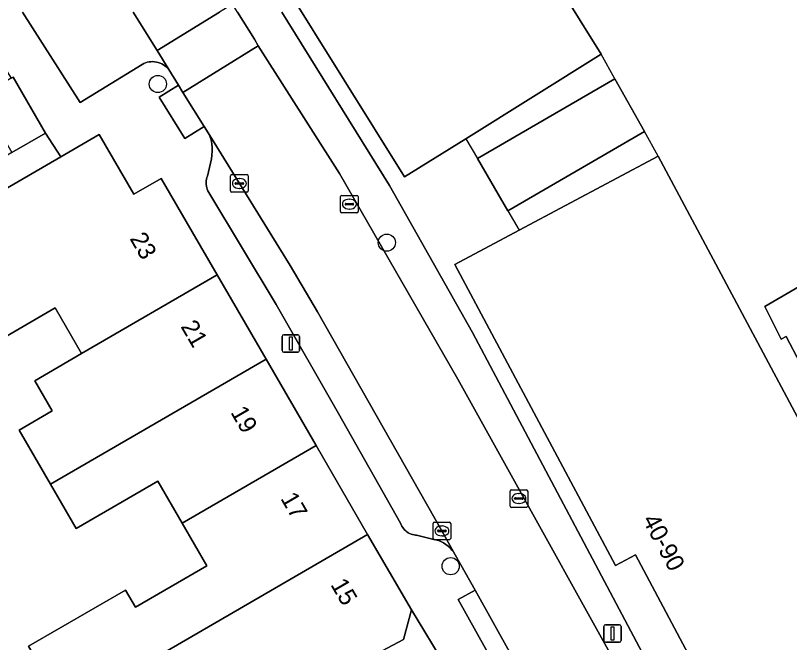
# Model space of a CAD drawing. Extents: x 160304 to 160955, y 383684 to 384161.
# Drawn here: x 160736.6 to 160780.6, y 383964.14 to 383999.81 of the extents above; entities that cross this region are included whole.
import ezdxf

# ---------------------------------------------------------------- set-up
doc = ezdxf.new("R2010")
doc.units = 0
for name, color, linetype in [('IMGEO_Boom', 7, 'Continuous'), ('IMGEO_Erf', 7, 'Continuous'), ('IMGEO_Kolk', 7, 'Continuous'), ('IMGEO_Lichtmast', 7, 'Continuous'), ('IMGEO_Pand', 7, 'Continuous'), ('IMGEO_Pand_nummerreeks', 7, 'Continuous'), ('IMGEO_Pand_overbouw', 7, 'Continuous'), ('IMGEO_Parkeervlak_open', 7, 'Continuous'), ('IMGEO_Rijbaan_lokaal_open', 7, 'Continuous'), ('IMGEO_Voetpad_open', 7, 'Continuous')]:
    doc.layers.add(name, color=color, linetype=linetype)

msp = doc.modelspace()

# ---------------------------------------------------------------- linework, layer by layer
at = {"layer": 'IMGEO_Boom'}
for centre in [(160744.693, 383995.906), (160757.709, 383986.886), (160761.339, 383968.483)]:
    msp.add_circle(centre, 0.489, dxfattribs=at)
at = {"layer": 'IMGEO_Erf'}
for points in [[(160748.032, 384032.693), (160769.901, 383997.598), (160762.198, 383992.799), (160758.718, 383990.63), (160748.428, 384007.142)], [(160751.74, 384000), (160757.862, 383990.144), (160762.576, 383981.777), (160780.073, 383948.774), (160780.961, 383949.257), (160774.814, 383960.781), (160775.968, 383961.397), (160771.843, 383969.13), (160770.706, 383968.524), (160761.577, 383985.638), (160765.23, 383987.587), (160773.144, 383991.809), (160792.547, 383955.437)], [(160781.236, 383979.986), (160780.405, 383981.548), (160780.126, 383981.396), (160779.201, 383983.25), (160782.415, 383985.126)]]:
    msp.add_lwpolyline(points, dxfattribs=at)
for points in [[(160772.358, 383993.214), (160764.587, 383988.694), (160762.857, 383991.667), (160770.681, 383996.207)], [(160736.798, 383976.222), (160738.684, 383977.316), (160737.689, 383979.03), (160740.352, 383980.577), (160738.846, 383983.173), (160734.749, 383980.796), (160733.069, 383983.69), (160732.736, 383983.497), (160730.765, 383986.894), (160723.262, 383982.797), (160723.802, 383981.83), (160728.293, 383973.789), (160736.616, 383958.886), (160739.062, 383960.187), (160737.667, 383962.81), (160737.889, 383962.992), (160737.344, 383963.932), (160742.852, 383967.128), (160743.413, 383966.161), (160747.485, 383968.507), (160746.079, 383970.931), (160744.693, 383973.319), (160740.047, 383970.623), (160738.585, 383973.143)]]:
    msp.add_lwpolyline(points, close=True, dxfattribs=at)
at = {"layer": 'IMGEO_Kolk'}
for p, q in [((160748.826, 383989.828), (160748.826, 383990.68)), ((160748.901, 383990.754), (160749.753, 383990.754)), ((160749.827, 383990.68), (160749.827, 383989.828)), ((160749.085, 383990.248), (160749.085, 383990.26)), ((160749.523, 383990.211), (160749.125, 383990.211)), ((160749.128, 383990.297), (160749.526, 383990.297)), ((160749.314, 383990.534), (160749.339, 383990.534)), ((160749.569, 383990.26), (160749.569, 383990.248)), ((160749.753, 383989.754), (160748.901, 383989.754)), ((160749.337, 383989.974), (160749.312, 383989.974)), ((160755.081, 383988.65), (160755.081, 383989.502)), ((160755.156, 383989.576), (160756.008, 383989.576)), ((160755.569, 383989.356), (160755.594, 383989.356)), ((160756.082, 383989.502), (160756.082, 383988.65)), ((160755.34, 383989.07), (160755.34, 383989.082)), ((160755.778, 383989.033), (160755.38, 383989.033)), ((160755.383, 383989.119), (160755.781, 383989.119)), ((160755.824, 383989.082), (160755.824, 383989.07)), ((160756.008, 383988.576), (160755.156, 383988.576)), ((160755.592, 383988.796), (160755.567, 383988.796)), ((160764.716, 383971.905), (160764.716, 383972.757)), ((160764.791, 383972.831), (160765.643, 383972.831)), ((160765.204, 383972.611), (160765.229, 383972.611)), ((160765.717, 383972.757), (160765.717, 383971.905)), ((160764.975, 383972.325), (160764.975, 383972.337)), ((160765.413, 383972.288), (160765.015, 383972.288)), ((160765.018, 383972.374), (160765.416, 383972.374)), ((160765.459, 383972.337), (160765.459, 383972.325)), ((160765.643, 383971.831), (160764.791, 383971.831)), ((160765.227, 383972.051), (160765.202, 383972.051)), ((160760.339, 383970.065), (160760.339, 383970.917)), ((160760.414, 383970.991), (160761.266, 383970.991)), ((160761.34, 383970.917), (160761.34, 383970.065)), ((160760.598, 383970.485), (160760.598, 383970.497)), ((160761.036, 383970.448), (160760.638, 383970.448)), ((160760.641, 383970.534), (160761.039, 383970.534)), ((160760.827, 383970.771), (160760.852, 383970.771)), ((160761.082, 383970.497), (160761.082, 383970.485)), ((160761.266, 383969.991), (160760.414, 383969.991)), ((160760.85, 383970.211), (160760.825, 383970.211))]:
    msp.add_line(p, q, dxfattribs=at)
for points in [[(160748.826, 383989.828), (160748.826, 383990.68)], [(160748.901, 383990.754), (160749.753, 383990.754)], [(160749.827, 383990.68), (160749.827, 383989.828)], [(160749.753, 383989.754), (160748.901, 383989.754)], [(160755.081, 383988.65), (160755.081, 383989.502)], [(160755.156, 383989.576), (160756.008, 383989.576)], [(160756.082, 383989.502), (160756.082, 383988.65)], [(160756.008, 383988.576), (160755.156, 383988.576)], [(160764.716, 383971.905), (160764.716, 383972.757)], [(160764.791, 383972.831), (160765.643, 383972.831)], [(160765.717, 383972.757), (160765.717, 383971.905)], [(160765.643, 383971.831), (160764.791, 383971.831)], [(160760.339, 383970.065), (160760.339, 383970.917)], [(160760.414, 383970.991), (160761.266, 383970.991)], [(160761.34, 383970.917), (160761.34, 383970.065)], [(160761.266, 383969.991), (160760.414, 383969.991)]]:
    msp.add_lwpolyline(points, dxfattribs=at)
for centre, radius, start, end in [((160748.903, 383990.678), 0.0765, 91.552, 178.448), ((160748.903, 383990.678), 0.0765, 91.552, 178.448), ((160749.751, 383990.678), 0.0765, 1.552, 88.448), ((160749.751, 383990.678), 0.0765, 1.552, 88.448), ((160749.125, 383990.257), 0.0403, 85.8775, 175.7526), ((160749.122, 383990.247), 0.0366, 178.938, 274.7102), ((160749.526, 383990.254), 0.043, 264.8664, 352.4533), ((160749.53, 383990.259), 0.0386, 1.7309, 96.639), ((160748.903, 383989.83), 0.0765, 181.552, 268.448), ((160748.903, 383989.83), 0.0765, 181.552, 268.448), ((160749.751, 383989.83), 0.0765, 271.552, 358.448), ((160749.751, 383989.83), 0.0765, 271.552, 358.448), ((160755.158, 383989.5), 0.0765, 91.552, 178.448), ((160755.158, 383989.5), 0.0765, 91.552, 178.448), ((160756.006, 383989.5), 0.0765, 1.552, 88.448), ((160756.006, 383989.5), 0.0765, 1.552, 88.448), ((160755.38, 383989.079), 0.0403, 85.8775, 175.7526), ((160755.377, 383989.069), 0.0366, 178.938, 274.7102), ((160755.781, 383989.076), 0.043, 264.8664, 352.4533), ((160755.785, 383989.081), 0.0386, 1.7309, 96.639), ((160755.158, 383988.652), 0.0765, 181.552, 268.448), ((160755.158, 383988.652), 0.0765, 181.552, 268.448), ((160756.006, 383988.652), 0.0765, 271.552, 358.448), ((160756.006, 383988.652), 0.0765, 271.552, 358.448), ((160764.793, 383972.755), 0.0765, 91.552, 178.448), ((160764.793, 383972.755), 0.0765, 91.552, 178.448), ((160765.641, 383972.755), 0.0765, 1.552, 88.448), ((160765.641, 383972.755), 0.0765, 1.552, 88.448), ((160765.015, 383972.334), 0.0403, 85.8775, 175.7526), ((160765.012, 383972.324), 0.0366, 178.938, 274.7102), ((160765.416, 383972.331), 0.043, 264.8664, 352.4533), ((160765.42, 383972.336), 0.0386, 1.7309, 96.639), ((160764.793, 383971.907), 0.0765, 181.552, 268.448), ((160764.793, 383971.907), 0.0765, 181.552, 268.448), ((160765.641, 383971.907), 0.0765, 271.552, 358.448), ((160765.641, 383971.907), 0.0765, 271.552, 358.448), ((160760.416, 383970.915), 0.0765, 91.552, 178.448), ((160760.416, 383970.915), 0.0765, 91.552, 178.448), ((160761.264, 383970.915), 0.0765, 1.552, 88.448), ((160761.264, 383970.915), 0.0765, 1.552, 88.448), ((160760.638, 383970.494), 0.0403, 85.8775, 175.7526), ((160760.635, 383970.484), 0.0366, 178.938, 274.7102), ((160761.039, 383970.491), 0.043, 264.8664, 352.4533), ((160761.043, 383970.496), 0.0386, 1.7309, 96.639), ((160760.416, 383970.067), 0.0765, 181.552, 268.448), ((160760.416, 383970.067), 0.0765, 181.552, 268.448), ((160761.264, 383970.067), 0.0765, 271.552, 358.448), ((160761.264, 383970.067), 0.0765, 271.552, 358.448)]:
    msp.add_arc(centre, radius, start, end, dxfattribs=at)
for centre, major_axis, ratio, start_param, end_param in [((160749.313, 383990.254), (-0.387, 0.002), 0.722429, 4.712389, 7.853982), ((160749.338, 383990.254), (-0.39, 0.002), 0.717154, 1.570796, 4.712389), ((160755.568, 383989.076), (-0.387, 0.002), 0.722429, 4.712389, 7.853982), ((160755.593, 383989.076), (-0.39, 0.002), 0.717154, 1.570796, 4.712389), ((160765.203, 383972.331), (-0.387, 0.002), 0.722429, 4.712389, 7.853982), ((160765.228, 383972.331), (-0.39, 0.002), 0.717154, 1.570796, 4.712389), ((160760.826, 383970.491), (-0.387, 0.002), 0.722429, 4.712389, 7.853982), ((160760.851, 383970.491), (-0.39, 0.002), 0.717154, 1.570796, 4.712389)]:
    msp.add_ellipse(centre, major_axis=major_axis, ratio=ratio, start_param=start_param, end_param=end_param, dxfattribs=at)
at = {"layer": 'IMGEO_Lichtmast'}
for p, q in [((160751.754, 383980.749), (160751.754, 383981.549)), ((160751.754, 383981.549), (160751.754, 383980.749)), ((160751.854, 383981.649), (160752.644, 383981.649)), ((160752.644, 383981.649), (160751.854, 383981.649)), ((160752.744, 383981.549), (160752.744, 383980.749)), ((160752.744, 383980.749), (160752.744, 383981.549)), ((160752.644, 383980.649), (160751.854, 383980.649)), ((160751.854, 383980.649), (160752.644, 383980.649)), ((160770.142, 383965.157), (160770.932, 383965.157)), ((160770.932, 383965.157), (160770.142, 383965.157)), ((160770.042, 383964.257), (160770.042, 383965.057)), ((160770.042, 383965.057), (160770.042, 383964.257)), ((160771.032, 383965.057), (160771.032, 383964.257)), ((160771.032, 383964.257), (160771.032, 383965.057)), ((160770.932, 383964.157), (160770.142, 383964.157)), ((160770.142, 383964.157), (160770.932, 383964.157))]:
    msp.add_line(p, q, dxfattribs=at)
for points in [[(160752.174, 383981.524), (160752.324, 383981.524), (160752.324, 383980.774), (160752.174, 383980.774), (160752.174, 383981.524)], [(160770.462, 383965.032), (160770.612, 383965.032), (160770.612, 383964.282), (160770.462, 383964.282), (160770.462, 383965.032)]]:
    msp.add_lwpolyline(points, dxfattribs=at)
for centre, start, end in [((160751.854, 383981.549), 90, 180), ((160751.854, 383981.549), 90, 180), ((160752.644, 383981.549), 0, 90), ((160752.644, 383981.549), 360, 90), ((160751.854, 383980.749), 180, 270), ((160751.854, 383980.749), 180, 270), ((160752.644, 383980.749), 270, 0), ((160752.644, 383980.749), 270, 0), ((160770.142, 383965.057), 90, 180), ((160770.142, 383965.057), 90, 180), ((160770.932, 383965.057), 0, 90), ((160770.932, 383965.057), 360, 90), ((160770.142, 383964.257), 180, 270), ((160770.142, 383964.257), 180, 270), ((160770.932, 383964.257), 270, 0), ((160770.932, 383964.257), 270, 0)]:
    msp.add_arc(centre, 0.1, start, end, dxfattribs=at)
at = {"layer": 'IMGEO_Pand'}
for points in [[(160769.901, 383997.598), (160748.032, 384032.693), (160747.806, 384032.552), (160744.525, 384030.508), (160736.886, 384025.748), (160737.034, 384025.51), (160743.822, 384014.618), (160744.868, 384015.27), (160749.512, 384007.817), (160748.428, 384007.142), (160758.718, 383990.63), (160762.198, 383992.799)], [(160736.358, 383996.235), (160734.552, 383995.187), (160736.396, 383992.009), (160738.306, 383993.117), (160736.462, 383996.295)], [(160764.587, 383988.694), (160772.358, 383993.214), (160770.681, 383996.207), (160762.857, 383991.667)], [(160744.871, 383990.542), (160743.329, 383989.648), (160741.36, 383993.041), (160739.174, 383991.772), (160735.09, 383989.403), (160730.765, 383986.894), (160732.736, 383983.497), (160733.069, 383983.69), (160734.749, 383980.796), (160738.846, 383983.173), (160740.352, 383980.577), (160748.058, 383985.049)], [(160773.144, 383991.809), (160765.23, 383987.587), (160761.577, 383985.638), (160770.706, 383968.524), (160771.843, 383969.13), (160775.968, 383961.397), (160774.814, 383960.781), (160780.961, 383949.257), (160789.439, 383953.779), (160792.547, 383955.437)], [(160748.058, 383985.049), (160740.352, 383980.577), (160737.689, 383979.03), (160738.684, 383977.316), (160736.798, 383976.222), (160738.585, 383973.143), (160750.84, 383980.255)], [(160738.585, 383973.143), (160740.047, 383970.623), (160744.693, 383973.319), (160746.079, 383970.931), (160753.688, 383975.347), (160750.84, 383980.255)], [(160756.62, 383970.294), (160753.688, 383975.347), (160746.079, 383970.931), (160747.485, 383968.507), (160743.413, 383966.161), (160742.852, 383967.128), (160737.344, 383963.932), (160737.889, 383962.992), (160737.667, 383962.81), (160739.062, 383960.187), (160740.148, 383960.764), (160744.633, 383963.338)], [(160744.633, 383963.338), (160746.163, 383960.699), (160748.256, 383961.913), (160749.64, 383959.525), (160758.663, 383964.313), (160759.111, 383966), (160756.62, 383970.294)]]:
    msp.add_lwpolyline(points, close=True, dxfattribs=at)
at = {"layer": 'IMGEO_Pand_overbouw'}
for points in [[(160770.681, 383996.207), (160769.901, 383997.598), (160762.198, 383992.799), (160762.857, 383991.667)], [(160764.587, 383988.694), (160765.23, 383987.587), (160773.144, 383991.809), (160772.358, 383993.214)]]:
    msp.add_lwpolyline(points, close=True, dxfattribs=at)
at = {"layer": 'IMGEO_Parkeervlak_open'}
msp.add_lwpolyline([(160736.995, 384000), (160740.284, 383994.857), (160743.803, 383997.025), (160743.895, 383997.072), (160743.992, 383997.112), (160744.093, 383997.143), (160744.195, 383997.165), (160744.3, 383997.178), (160744.405, 383997.181), (160744.51, 383997.175), (160744.614, 383997.159), (160744.716, 383997.134), (160744.816, 383997.101), (160744.912, 383997.058), (160745.004, 383997.007), (160745.091, 383996.948), (160745.173, 383996.882), (160745.248, 383996.808), (160745.316, 383996.728), (160744.649, 383997.808), (160743.296, 384000)], dxfattribs=at)
msp.add_lwpolyline([(160747.642, 383992.973), (160747.656, 383992.934), (160747.716, 383992.726), (160747.758, 383992.514), (160747.781, 383992.298), (160747.785, 383992.082), (160747.769, 383991.866), (160747.734, 383991.652), (160747.505, 383990.675), (160747.475, 383990.583), (160747.454, 383990.489), (160747.441, 383990.394), (160747.436, 383990.297), (160747.44, 383990.201), (160747.453, 383990.105), (160747.475, 383990.011), (160747.504, 383989.919), (160747.542, 383989.83), (160747.587, 383989.745), (160747.593, 383989.736), (160751.421, 383983.373), (160754.957, 383977.163), (160758.494, 383970.927), (160758.525, 383970.845), (160758.564, 383970.766), (160758.61, 383970.691), (160758.662, 383970.62), (160758.72, 383970.554), (160758.784, 383970.493), (160758.853, 383970.439), (160758.927, 383970.391), (160759.004, 383970.349), (160759.085, 383970.315), (160759.169, 383970.288), (160759.255, 383970.269), (160759.342, 383970.257), (160759.395, 383970.254), (160760.304, 383970.029), (160760.333, 383970.024), (160760.489, 383969.991), (160760.641, 383969.945), (160760.788, 383969.884), (160760.93, 383969.811), (160761.064, 383969.726), (160761.19, 383969.628), (160761.307, 383969.52), (160761.414, 383969.402), (160761.51, 383969.275), (160761.594, 383969.14), (160760.841, 383970.491), (160753.76, 383982.944), (160752.22, 383985.59)], close=True, dxfattribs=at)
at = {"layer": 'IMGEO_Rijbaan_lokaal_open'}
for points in [[(160750.394, 383998.089), (160750.186, 383998.451), (160749.22, 384000), (160748.936, 384000.455), (160748.199, 384000), (160744.649, 383997.808), (160745.316, 383996.728), (160745.866, 383995.837), (160746.115, 383995.435)], [(160750.394, 383998.089), (160746.115, 383995.435), (160747.321, 383993.491), (160747.642, 383992.973), (160752.22, 383985.59), (160753.76, 383982.944), (160760.841, 383970.491), (160761.594, 383969.14), (160762.737, 383967.125), (160767.942, 383957.753), (160768.806, 383956.197), (160769.543, 383954.354), (160774.263, 383956.197), (160773.706, 383957.589), (160761.742, 383979.128), (160755.01, 383990.819)]]:
    msp.add_lwpolyline(points, close=True, dxfattribs=at)
msp.add_lwpolyline([(160743.296, 384000), (160744.649, 383997.808), (160748.199, 384000)], dxfattribs=at)
at = {"layer": 'IMGEO_Voetpad_open'}
for points in [[(160733.983, 384000), (160736.358, 383996.235), (160736.462, 383996.295), (160738.306, 383993.117), (160739.174, 383991.772), (160741.36, 383993.041), (160743.329, 383989.648), (160744.871, 383990.542), (160748.058, 383985.049), (160750.84, 383980.255), (160753.688, 383975.347), (160756.62, 383970.294), (160759.111, 383966), (160761.073, 383962.781)], [(160764.411, 383961.827), (160761.767, 383966.587), (160762.737, 383967.125), (160761.594, 383969.14), (160761.51, 383969.275), (160761.414, 383969.402), (160761.307, 383969.52), (160761.19, 383969.628), (160761.064, 383969.726), (160760.93, 383969.811), (160760.788, 383969.884), (160760.641, 383969.945), (160760.489, 383969.991), (160760.333, 383970.024), (160760.304, 383970.029), (160759.395, 383970.254), (160759.342, 383970.257), (160759.255, 383970.269), (160759.169, 383970.288), (160759.085, 383970.315), (160759.004, 383970.349), (160758.927, 383970.391), (160758.853, 383970.439), (160758.784, 383970.493), (160758.72, 383970.554), (160758.662, 383970.62), (160758.61, 383970.691), (160758.564, 383970.766), (160758.525, 383970.845), (160758.494, 383970.927), (160754.957, 383977.163), (160751.421, 383983.373), (160747.593, 383989.736), (160747.587, 383989.745), (160747.542, 383989.83), (160747.504, 383989.919), (160747.475, 383990.011), (160747.453, 383990.105), (160747.44, 383990.201), (160747.436, 383990.297), (160747.441, 383990.394), (160747.454, 383990.489), (160747.475, 383990.583), (160747.505, 383990.675), (160747.734, 383991.652), (160747.769, 383991.866), (160747.785, 383992.082), (160747.781, 383992.298), (160747.758, 383992.514), (160747.716, 383992.726), (160747.656, 383992.934), (160747.642, 383992.973), (160747.321, 383993.491), (160746.217, 383992.806), (160744.763, 383995.152), (160745.866, 383995.837), (160745.316, 383996.728), (160745.248, 383996.808), (160745.173, 383996.882), (160745.091, 383996.948), (160745.004, 383997.007), (160744.912, 383997.058), (160744.816, 383997.101), (160744.716, 383997.134), (160744.614, 383997.159), (160744.51, 383997.175), (160744.405, 383997.181), (160744.3, 383997.178), (160744.195, 383997.165), (160744.093, 383997.143), (160743.992, 383997.112), (160743.895, 383997.072), (160743.803, 383997.025), (160740.284, 383994.857), (160736.995, 384000)], [(160749.22, 384000), (160750.186, 383998.451), (160750.394, 383998.089), (160755.01, 383990.819), (160761.742, 383979.128), (160773.706, 383957.589), (160774.263, 383956.197), (160775.291, 383953.628), (160775.292, 383953.625), (160780.378, 383940.412), (160781.166, 383940.72)], [(160781.844, 383945.826), (160780.073, 383948.774), (160762.576, 383981.777), (160757.862, 383990.144), (160751.74, 384000)], [(160793.8, 383982.71), (160792.215, 383985.751), (160799.649, 383989.64), (160801.739, 383985.691), (160802.804, 383986.252), (160806.997, 383988.421), (160805.122, 383991.849), (160800.93, 383989.567), (160798.232, 383994.207), (160782.415, 383985.126), (160779.201, 383983.25), (160780.126, 383981.396), (160780.405, 383981.548), (160781.236, 383979.986), (160790.382, 383984.808), (160791.98, 383981.842)], [(160736.616, 383958.886), (160728.293, 383973.789), (160723.802, 383981.83), (160723.262, 383982.797), (160730.765, 383986.894), (160735.09, 383989.403), (160739.174, 383991.772), (160738.306, 383993.117), (160736.396, 383992.009), (160730.153, 383988.091), (160728.404, 383987.163), (160726.65, 383986.232), (160720.824, 383982.828), (160723.634, 383978.018), (160723.45, 383977.91), (160709.672, 383969.859), (160692.419, 383959.507)], [(160761.073, 383962.781), (160759.111, 383966), (160758.663, 383964.313), (160749.64, 383959.525)]]:
    msp.add_lwpolyline(points, dxfattribs=at)
for points in [[(160745.866, 383995.837), (160744.763, 383995.152), (160746.217, 383992.806), (160747.321, 383993.491), (160746.115, 383995.435)], [(160767.942, 383957.753), (160762.737, 383967.125), (160761.767, 383966.587), (160764.411, 383961.827), (160766.972, 383957.215)]]:
    msp.add_lwpolyline(points, close=True, dxfattribs=at)

# ---------------------------------------------------------------- texts
at = {"layer": 'IMGEO_Pand_nummerreeks'}
for s, rotation, p in [('23', 300.1259, (160743.066, 383987.118)), ('21', 300.1235, (160745.965, 383982.12)), ('19', 300.1235, (160748.797, 383977.239)), ('17', 300.1259, (160751.64, 383972.339)), ('40-90', 298.0168, (160772.215, 383971.123)), ('15', 300.1235, (160754.483, 383967.439))]:
    msp.add_text(s, height=1, rotation=rotation, dxfattribs=at).set_placement(p)

doc.saveas('drawing.dxf')
